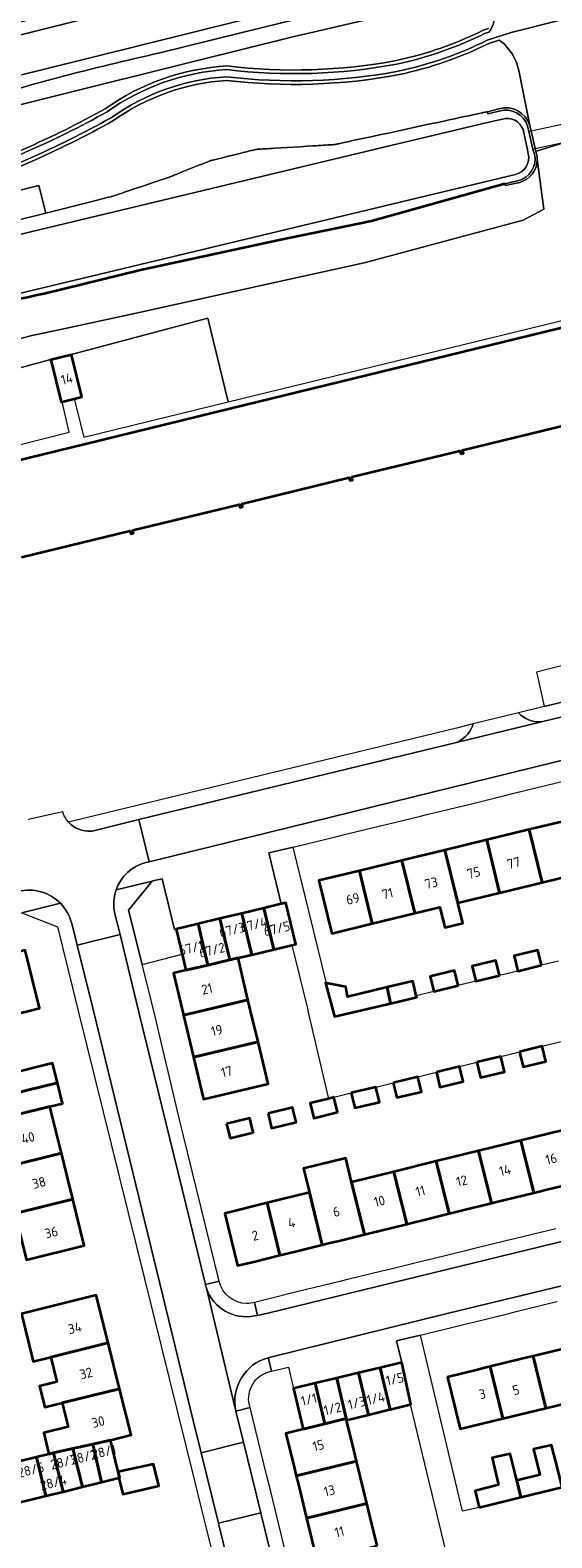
# Model space of a CAD drawing. Extents: x 150256 to 156914, y 461459 to 469481.
# Tile 428 of 656: x 156407 to 156480, y 463927 to 464136. Entities that reach past the tile are written whole.
import ezdxf
from ezdxf.enums import TextEntityAlignment as Align

# ---------------------------------------------------------------- set-up
doc = ezdxf.new("R2010")
doc.units = 0
doc.header["$LTSCALE"] = 0.75
for name, color, linetype, lineweight in [('B-RO-GK-BESCHOEIING-G', 251, 'GK-BESCHOEIING', 35), ('B-RO-GR-BEPLANTING_CULTUUR_BODEMBEDEKKER-GV', 251, 'CONTINUOUS', 18), ('B-RO-GR-BEPLANTING_CULTUUR_HEESTERS-GV', 251, 'CONTINUOUS', 18), ('B-RO-IE-TERREINAFSCHEIDING_KUNSTMATIG_MUUR-GV', 251, 'CONTINUOUS', 18), ('B-RO-KW-KUNSTWERK_DUIKER-GV', 251, 'CONTINUOUS', 18), ('B-RO-OG-BEBOUWING-GV', 6, 'CONTINUOUS', 35), ('B-RO-OG-BEBOUWING-T18', 1, 'CONTINUOUS', 18), ('B-RO-OG-TERREIN_CULTUURSCHEIDING-GV', 251, 'CONTINUOUS', 18), ('B-RO-OG-WATER_SLOOT-GV', 251, 'CONTINUOUS', 18), ('B-RO-VH-VERHARDING_ASFALT-GV', 251, 'CONTINUOUS', 18), ('B-RO-VH-VERHARDING_BETONSTRAATSTEEN-GV', 251, 'CONTINUOUS', 18), ('B-RO-VH-VERHARDING_HALFVERHARDING_GRIND-GV', 251, 'CONTINUOUS', 18), ('B-RO-VH-VERHARDING_STRAATBAKSTEEN-GV', 251, 'CONTINUOUS', 18), ('B-RO-VH-VERHARDING_TEGEL-GV', 251, 'CONTINUOUS', 18)]:
    doc.layers.add(name, color=color, linetype=linetype, lineweight=lineweight)
doc.styles.add('NLCS-ISO-M200-T18', font='NLCS-ISO.ttf', dxfattribs={"height": 360})
doc.linetypes.add('GK-BESCHOEIING', pattern='A,30,-5,[1,NLCS.SHX,S=1,R=0,X=0,Y=0],-5', length=40)

msp = doc.modelspace()

# ---------------------------------------------------------------- linework, layer by layer
at = {"layer": 'B-RO-GK-BESCHOEIING-G'}
msp.add_lwpolyline([(156473.418, 464114.933), (156454.863, 464109.746), (156442.022, 464107.093), (156422.741, 464102.944), (156409.323, 464099.656)], dxfattribs=at)
msp.add_lwpolyline([(156409.323, 464099.656, 0.0092028), (156396.936, 464096.72)], format="xyb", dxfattribs=at)
at = {"layer": 'B-RO-GR-BEPLANTING_CULTUUR_BODEMBEDEKKER-GV'}
for points in [[(156502.971, 464052.507), (156496.292, 464079.502), (156491.569, 464078.382), (156497.965, 464052.192), (156477.825, 464047.035), (156477.945, 464046.495), (156478.885, 464042.26)], [(156478.885, 464042.26), (156500.084, 464047.4)]]:
    msp.add_lwpolyline(points, dxfattribs=at)
at = {"layer": 'B-RO-GR-BEPLANTING_CULTUUR_HEESTERS-GV'}
msp.add_lwpolyline([(156427.681, 464011.342), (156427.46, 464011.289), (156425.759, 464018.345), (156424.445, 464018.029), (156424.352, 464018.006), (156421.047, 464013.96), (156422.95, 464006.421), (156428.517, 464007.838)], close=True, dxfattribs=at)
at = {"layer": 'B-RO-IE-TERREINAFSCHEIDING_KUNSTMATIG_MUUR-GV'}
for points in [[(156472.596, 464125.367), (156470.99, 464124.954), (156470.953, 464124.945), (156471.026, 464124.671), (156472.625, 464125.046)], [(156476.583, 464122.979), (156476.761, 464122.194), (156477.312, 464119.756), (156477.325, 464119.7), (156477.539, 464119.038)], [(156477.823, 464119.073), (156477.738, 464119.428), (156477.642, 464119.828), (156477.194, 464121.704), (156477.063, 464122.26), (156476.877, 464123.049)], [(156475.188, 464115.324), (156473.418, 464114.933), (156473.458, 464114.708), (156475.487, 464115.132)]]:
    msp.add_lwpolyline(points, dxfattribs=at)
for points in [[(156476.877, 464123.049, 0.4023013), (156472.596, 464125.367)], [(156472.625, 464125.046, -0.3978746), (156476.583, 464122.979)], [(156477.539, 464119.038, -0.4137256), (156475.188, 464115.324)], [(156475.487, 464115.132, 0.3466192), (156477.916, 464118.372)], [(156477.916, 464118.372, 0.0556024), (156477.823, 464119.073)]]:
    msp.add_lwpolyline(points, format="xyb", dxfattribs=at)
at = {"layer": 'B-RO-KW-KUNSTWERK_DUIKER-GV'}
msp.add_lwpolyline([(156476.761, 464122.194), (156477.312, 464119.756), (156477.642, 464119.828), (156482.154, 464120.807), (156485.559, 464121.546), (156487.58, 464121.984), (156495.188, 464123.635), (156497.245, 464124.081), (156497.733, 464124.187), (156505.209, 464125.81), (156505.534, 464125.88), (156504.969, 464128.316), (156504.662, 464128.249), (156497.141, 464126.617), (156496.652, 464126.511), (156494.585, 464126.062), (156486.967, 464124.409), (156484.959, 464123.973), (156477.063, 464122.26)], close=True, dxfattribs=at)
at = {"layer": 'B-RO-OG-BEBOUWING-GV'}
for points in [[(156486.654, 464096.191), (156435.164, 464083.633), (156415.081, 464078.734), (156395.275, 464073.904)], [(156406.158, 464063.028), (156421.271, 464066.694), (156421.391, 464066.273), (156421.75, 464066.356), (156421.646, 464066.785), (156436.45, 464070.377), (156436.571, 464069.956), (156436.93, 464070.039), (156436.826, 464070.468), (156451.749, 464074.088), (156451.87, 464073.667), (156452.229, 464073.751), (156452.125, 464074.18), (156467.159, 464077.827), (156467.28, 464077.406), (156467.639, 464077.489), (156467.535, 464077.918), (156482.352, 464081.513)]]:
    msp.add_lwpolyline(points, dxfattribs=at)
for points in [[(156410.257, 464090.456), (156411.695, 464084.615), (156411.822, 464084.646), (156413.491, 464085.057), (156414.568, 464085.323), (156413.13, 464091.163)], [(156476.797, 464025.164), (156478.59, 464017.821), (156484.496, 464019.252), (156482.702, 464026.594)], [(156478.59, 464017.821), (156476.797, 464025.164), (156470.891, 464023.733), (156472.684, 464016.391)], [(156459.079, 464020.872), (156460.873, 464013.53), (156464.365, 464014.376), (156465.058, 464011.539), (156467.562, 464012.159), (156466.868, 464014.982), (156465.074, 464022.325)], [(156466.868, 464014.982), (156472.684, 464016.391), (156470.891, 464023.733), (156465.074, 464022.325)], [(156453.173, 464019.442), (156454.967, 464012.099), (156460.873, 464013.53), (156459.079, 464020.872)], [(156454.967, 464012.099), (156453.173, 464019.442), (156447.551, 464018.08), (156449.33, 464010.734)], [(156436.847, 464013.529), (156438.218, 464007.78), (156441.275, 464008.51), (156439.904, 464014.258)], [(156442.315, 464014.833), (156439.904, 464014.258), (156441.275, 464008.51), (156443.772, 464009.105), (156444.332, 464009.239), (156442.961, 464014.987)], [(156429.043, 464005.632), (156432.098, 464006.348), (156430.733, 464012.07), (156427.681, 464011.342), (156428.517, 464007.838)], [(156435.16, 464007.058), (156433.79, 464012.799), (156430.733, 464012.07), (156432.098, 464006.348)], [(156436.847, 464013.529), (156433.79, 464012.799), (156435.16, 464007.058), (156436.298, 464007.322), (156438.218, 464007.78)], [(156402.174, 463998.754), (156407.249, 464000), (156408.691, 464000.354), (156406.704, 464008.399), (156400.2, 464006.793), (156401.868, 464000)], [(156432.098, 464006.348), (156429.043, 464005.632), (156427.338, 464005.217), (156428.582, 464000), (156428.731, 463999.376), (156431.87, 464000.125), (156437.684, 464001.512), (156436.298, 464007.322), (156435.16, 464007.058)], [(156478.509, 464006.319), (156477.994, 464008.413), (156474.703, 464007.605), (156475.218, 464005.51)], [(156466.919, 464003.486), (156466.396, 464005.574), (156463.032, 464004.732), (156463.555, 464002.643)], [(156472.66, 464004.885), (156472.143, 464006.99), (156468.866, 464006.185), (156469.383, 464004.08)], [(156457.497, 464001.004), (156457.026, 464003.255), (156451.513, 464001.947), (156451.298, 464003.298), (156448.586, 464003.846), (156448.487, 464003.866), (156449.702, 463999.176)], [(156457.026, 464003.255), (156457.497, 464001.004), (156461.152, 464001.862), (156461.098, 464002.049), (156460.622, 464004.108)], [(156430.123, 463993.54), (156439.076, 463995.676), (156438.045, 464000), (156437.684, 464001.512), (156431.87, 464000.125), (156428.731, 463999.376)], [(156439.076, 463995.676), (156430.123, 463993.54), (156431.515, 463987.704), (156440.468, 463989.84)], [(156475.464, 463994.295), (156475.982, 463992.185), (156479.099, 463992.951), (156478.59, 463995.063)], [(156404.726, 463988.389), (156411.165, 463989.992), (156410.495, 463992.692), (156404.055, 463991.094)], [(156469.531, 463992.845), (156470.047, 463990.713), (156473.37, 463991.517), (156472.854, 463993.649)], [(156457.892, 463989.99), (156458.388, 463987.922), (156461.804, 463988.742), (156461.307, 463990.81)], [(156463.887, 463991.463), (156464.388, 463989.365), (156467.628, 463990.14), (156467.127, 463992.238)], [(156405.436, 463985.53), (156410.13, 463986.686), (156411.877, 463987.12), (156411.165, 463989.992), (156404.726, 463988.389)], [(156452.047, 463988.56), (156452.541, 463986.474), (156455.966, 463987.285), (156455.471, 463989.372)], [(156411.732, 463980.183), (156410.13, 463986.686), (156405.436, 463985.53), (156402.095, 463984.707), (156402.961, 463981.19), (156399.04, 463980.283), (156399.823, 463977.094), (156403.735, 463978.049), (156403.7, 463978.193)], [(156440.477, 463985.712), (156440.968, 463983.678), (156444.365, 463984.496), (156443.875, 463986.531)], [(156448.867, 463987.77), (156446.325, 463987.13), (156446.841, 463985.079), (156450.128, 463985.906), (156449.612, 463987.957)], [(156434.711, 463984.294), (156435.197, 463982.286), (156438.417, 463983.065), (156437.931, 463985.073)], [(156483.321, 463976.137), (156481.534, 463983.404), (156475.648, 463981.957), (156477.435, 463974.69), (156478.183, 463974.874), (156479.229, 463975.131)], [(156411.732, 463980.183), (156403.7, 463978.193), (156403.735, 463978.049), (156405.274, 463971.801), (156413.307, 463973.791)], [(156463.876, 463979.062), (156465.662, 463971.795), (156466.574, 463972.019), (156467.726, 463972.303), (156471.549, 463973.243), (156469.762, 463980.509)], [(156471.549, 463973.243), (156472.442, 463973.462), (156473.432, 463973.706), (156477.435, 463974.69), (156475.648, 463981.957), (156469.762, 463980.509)], [(156452.103, 463976.167), (156451.282, 463979.503), (156445.396, 463978.055), (156446.217, 463974.719), (156448.004, 463967.453), (156449.071, 463967.715), (156450.166, 463967.984), (156453.89, 463968.9)], [(156465.662, 463971.795), (156463.876, 463979.062), (156457.989, 463977.614), (156459.777, 463970.348), (156460.855, 463970.613), (156461.838, 463970.854)], [(156459.777, 463970.348), (156457.989, 463977.614), (156452.103, 463976.167), (156453.89, 463968.9), (156455.016, 463969.177), (156455.998, 463969.418)], [(156413.307, 463973.791), (156405.274, 463971.801), (156406.861, 463965.359), (156414.896, 463967.339)], [(156440.331, 463973.272), (156442.118, 463966.005), (156443.323, 463966.301), (156444.313, 463966.545), (156448.004, 463967.453), (156446.217, 463974.719)], [(156442.118, 463966.005), (156440.331, 463973.272), (156434.449, 463971.825), (156436.237, 463964.559), (156437.449, 463964.857), (156438.495, 463965.114)], [(156410.238, 463951.85), (156418.232, 463953.831), (156416.588, 463960.437), (156406.156, 463957.842), (156407.798, 463951.243)], [(156411.823, 463945.481), (156419.819, 463947.453), (156418.232, 463953.831), (156410.238, 463951.85), (156411.097, 463948.4), (156408.684, 463947.8), (156409.411, 463944.881)], [(156477.338, 463951.979), (156479.096, 463944.753), (156485.048, 463946.201), (156483.29, 463953.426), (156482.2, 463953.161), (156481.21, 463952.921)], [(156456.069, 463950.373), (156457.455, 463944.58), (156460.264, 463945.268), (156460.353, 463945.29), (156459.086, 463951.095)], [(156471.386, 463950.53), (156473.144, 463943.305), (156479.096, 463944.753), (156477.338, 463951.979), (156476.526, 463951.781), (156475.557, 463951.545)], [(156450.031, 463948.929), (156447.012, 463948.207), (156448.361, 463942.568), (156451.337, 463943.294)], [(156451.386, 463943.094), (156454.44, 463943.842), (156453.05, 463949.651), (156450.031, 463948.929), (156451.337, 463943.294)], [(156457.455, 463944.58), (156456.069, 463950.373), (156453.05, 463949.651), (156454.44, 463943.842), (156457.365, 463944.558)], [(156473.144, 463943.305), (156471.386, 463950.53), (156470.648, 463950.351), (156469.594, 463950.094), (156465.434, 463949.082), (156467.192, 463941.857)], [(156409.989, 463938.376), (156410.643, 463938.525), (156413.341, 463939.14), (156416.098, 463939.768), (156418.541, 463940.325), (156421.415, 463941.04), (156419.819, 463947.453), (156411.823, 463945.481), (156412.65, 463942.16), (156409.267, 463941.318)], [(156448.361, 463942.568), (156447.012, 463948.207), (156443.993, 463947.485), (156445.345, 463941.833)], [(156444.39, 463935.354), (156452.775, 463937.398), (156452.398, 463938.943), (156451.386, 463943.094), (156451.337, 463943.294), (156448.361, 463942.568), (156445.345, 463941.833), (156442.953, 463941.25), (156444.148, 463936.347)], [(156416.098, 463939.768), (156417.327, 463934.462), (156419.733, 463935.052), (156419.831, 463935.072), (156419.631, 463935.888), (156418.541, 463940.325)], [(156411.959, 463933.145), (156410.643, 463938.525), (156409.989, 463938.376), (156408.284, 463937.957), (156409.543, 463932.553)], [(156410.643, 463938.525), (156411.959, 463933.145), (156414.644, 463933.804), (156413.341, 463939.14)], [(156417.327, 463934.462), (156416.098, 463939.768), (156413.341, 463939.14), (156414.644, 463933.804)], [(156469.855, 463930.969), (156475.647, 463932.388), (156475.082, 463934.688), (156474.169, 463938.411), (156471.628, 463937.835), (156472.55, 463934.086), (156469.286, 463933.282)], [(156481.366, 463933.789), (156480.814, 463936.035), (156479.924, 463939.631), (156477.388, 463939.045), (156478.265, 463935.469), (156475.082, 463934.688), (156475.647, 463932.388)], [(156409.543, 463932.553), (156408.284, 463937.957), (156403.537, 463936.792), (156404.717, 463931.987), (156404.86, 463931.404)], [(156419.733, 463935.052), (156420.285, 463932.784), (156425.285, 463933.972), (156424.529, 463936.972), (156419.631, 463935.888), (156419.831, 463935.072)], [(156445.829, 463929.454), (156454.213, 463931.498), (156452.775, 463937.398), (156444.39, 463935.354), (156444.687, 463934.137)], [(156455.651, 463925.598), (156454.213, 463931.498), (156445.829, 463929.454), (156446.979, 463924.736), (156447.267, 463923.554)]]:
    msp.add_lwpolyline(points, close=True, dxfattribs=at)
at = {"layer": 'B-RO-OG-TERREIN_CULTUURSCHEIDING-GV'}
for points in [[(156471.887, 464138.727), (156471.501, 464140.864), (156470.447, 464140.7), (156470.12, 464142.775), (156461.136, 464141.404), (156459.921, 464141.226), (156455.828, 464140.619), (156439.876, 464136.7), (156425.43, 464133.118)], [(156454.967, 464137.902), (156443.912, 464135.369), (156429.742, 464131.841), (156411.339, 464127.255), (156405.224, 464125.726)], [(156405.224, 464125.726), (156411.339, 464127.255), (156429.742, 464131.841), (156443.912, 464135.369), (156454.967, 464137.902)], [(156480.904, 464137.608), (156474.294, 464135.953), (156470.975, 464134.887)], [(156470.409, 464136.28), (156471.117, 464136.508)], [(156471.117, 464136.508), (156470.409, 464136.28)], [(156470.598, 464135.816), (156471.178, 464136.002)], [(156471.163, 464134.422), (156472.644, 464134.898), (156473.379, 464134.338), (156474.495, 464132.948), (156475.044, 464131.808), (156475.356, 464130.665), (156476.877, 464123.049), (156477.063, 464122.26), (156477.194, 464121.704), (156477.642, 464119.828), (156477.738, 464119.428), (156477.957, 464119.496), (156482.154, 464120.807), (156485.485, 464121.847), (156484.959, 464123.973), (156482.662, 464133.267), (156482.565, 464133.243), (156482.13, 464135.031)], [(156476.877, 464123.049), (156475.356, 464130.665), (156475.044, 464131.808), (156474.495, 464132.948), (156473.379, 464134.338), (156472.644, 464134.898), (156471.163, 464134.422)], [(156395.068, 464111.288), (156408.59, 464114.68), (156409.552, 464110.85), (156415.616, 464112.373), (156418.301, 464113.048), (156418.637, 464113.132), (156418.672, 464113.141), (156418.71, 464113.154), (156418.779, 464113.177), (156418.879, 464113.211), (156419.01, 464113.255), (156419.17, 464113.308), (156419.355, 464113.371), (156419.564, 464113.441), (156419.795, 464113.519), (156420.045, 464113.603), (156420.598, 464113.79), (156421.205, 464113.994), (156421.849, 464114.211), (156423.185, 464114.661), (156423.843, 464114.883), (156424.473, 464115.095), (156425.057, 464115.292), (156425.327, 464115.382), (156425.58, 464115.468), (156425.813, 464115.546), (156426.024, 464115.617), (156426.211, 464115.68), (156426.373, 464115.735), (156426.507, 464115.78), (156426.611, 464115.815), (156426.683, 464115.839), (156426.72, 464115.852), (156426.729, 464115.855), (156426.753, 464115.865), (156426.802, 464115.884), (156426.874, 464115.913), (156426.967, 464115.95), (156427.08, 464115.995), (156427.212, 464116.048), (156427.36, 464116.107), (156427.703, 464116.243), (156428.095, 464116.4), (156428.526, 464116.572), (156428.984, 464116.755), (156429.932, 464117.133), (156430.399, 464117.32), (156430.846, 464117.498), (156431.261, 464117.664), (156431.632, 464117.812), (156431.797, 464117.878), (156431.947, 464117.938), (156432.08, 464117.991), (156432.195, 464118.036), (156432.29, 464118.074), (156432.363, 464118.104), (156432.414, 464118.124), (156432.441, 464118.134), (156432.447, 464118.137), (156432.475, 464118.144), (156432.53, 464118.157), (156432.61, 464118.177), (156432.713, 464118.203), (156432.839, 464118.234), (156432.985, 464118.27), (156433.151, 464118.311), (156433.531, 464118.406), (156433.967, 464118.514), (156434.446, 464118.633), (156434.955, 464118.759), (156436.009, 464119.021), (156436.528, 464119.15), (156437.024, 464119.273), (156437.485, 464119.387), (156437.897, 464119.489), (156438.08, 464119.535), (156438.247, 464119.576), (156438.394, 464119.613), (156438.521, 464119.644), (156438.627, 464119.67), (156438.708, 464119.691), (156438.764, 464119.705), (156438.794, 464119.712), (156438.803, 464119.713), (156438.851, 464119.716), (156438.946, 464119.722), (156439.084, 464119.73), (156439.263, 464119.741), (156439.481, 464119.755), (156439.734, 464119.77), (156440.019, 464119.788), (156440.334, 464119.807), (156440.676, 464119.828), (156441.041, 464119.85), (156441.429, 464119.874), (156442.255, 464119.924), (156443.133, 464119.978), (156444.951, 464120.089), (156445.846, 464120.144), (156446.702, 464120.196), (156447.109, 464120.221), (156447.497, 464120.245), (156447.864, 464120.267), (156448.207, 464120.288), (156448.523, 464120.308), (156448.81, 464120.325), (156449.064, 464120.341), (156449.283, 464120.354), (156449.465, 464120.365), (156449.605, 464120.374), (156449.702, 464120.38), (156449.752, 464120.383), (156449.77, 464120.386), (156449.805, 464120.393), (156449.862, 464120.406), (156449.942, 464120.423), (156450.044, 464120.445), (156450.167, 464120.471), (156450.31, 464120.502), (156450.472, 464120.537), (156450.654, 464120.576), (156450.853, 464120.619), (156451.071, 464120.666), (156451.305, 464120.716), (156451.555, 464120.77), (156452.102, 464120.888), (156452.706, 464121.018), (156453.361, 464121.159), (156454.062, 464121.309), (156454.804, 464121.469), (156455.581, 464121.636), (156456.388, 464121.81), (156457.219, 464121.989), (156458.07, 464122.172), (156461.553, 464122.922), (156463.268, 464123.291), (156464.1, 464123.47), (156464.907, 464123.644), (156465.686, 464123.811), (156466.429, 464123.971), (156467.131, 464124.122), (156467.788, 464124.264), (156468.394, 464124.394), (156468.942, 464124.512), (156469.194, 464124.566), (156469.429, 464124.617), (156469.648, 464124.664), (156469.849, 464124.707), (156470.031, 464124.746), (156470.195, 464124.782), (156470.339, 464124.813), (156470.463, 464124.839), (156470.566, 464124.862), (156470.648, 464124.879), (156470.707, 464124.892), (156470.743, 464124.9), (156470.778, 464124.907), (156470.899, 464124.933), (156470.953, 464124.945), (156470.99, 464124.954)], [(156470.99, 464124.954), (156472.596, 464125.367)], [(156434.928, 464084.604), (156487.807, 464097.501), (156488.047, 464096.53), (156490.52, 464097.134), (156491.807, 464097.448), (156491.932, 464097.478), (156491.475, 464099.349), (156486.436, 464117.999), (156485.559, 464121.546), (156485.485, 464121.847), (156482.154, 464120.807), (156477.957, 464119.496), (156477.738, 464119.428), (156477.823, 464119.073)], [(156477.916, 464118.372), (156478.842, 464111.416), (156475.983, 464109.865), (156453.84, 464103.937), (156440.759, 464101.063), (156422.151, 464096.954), (156411.841, 464094.741), (156407.67, 464093.851), (156394.198, 464090.366)], [(156404.876, 464109.676), (156409.552, 464110.85), (156408.59, 464114.68), (156395.068, 464111.288)], [(156390.552, 464085.166), (156410.059, 464090.445), (156410.257, 464090.456), (156413.13, 464091.163), (156413.267, 464091.235), (156432.084, 464096.263), (156434.928, 464084.604)]]:
    msp.add_lwpolyline(points, dxfattribs=at)
for points in [[(156471.178, 464136.002, 0.220428), (156471.887, 464138.727)], [(156458.299, 464132.06, 0.0629351), (156470.409, 464136.28)], [(156470.409, 464136.28, -0.0629351), (156458.299, 464132.06)], [(156458.398, 464131.57, 0.0627718), (156470.598, 464135.816)], [(156425.43, 464133.118, 0.0219555), (156397.73, 464125.768)], [(156470.975, 464134.887, -0.0624729), (156458.594, 464130.589)], [(156471.163, 464134.422, -0.062296), (156458.692, 464130.099)], [(156458.692, 464130.099, 0.062296), (156471.163, 464134.422)], [(156417.828, 464125.367, -0.1407139), (156434.783, 464131.305)], [(156434.783, 464131.305, 0.1407139), (156417.828, 464125.367)], [(156434.723, 464130.808, 0.0767034), (156458.398, 464131.57)], [(156434.783, 464131.305, 0.0766714), (156458.299, 464132.06)], [(156458.299, 464132.06, -0.0766714), (156434.783, 464131.305)], [(156418.095, 464124.943, -0.1394644), (156434.723, 464130.808)], [(156434.694, 464129.804, 0.1391558), (156418.629, 464124.096)], [(156434.682, 464129.302, 0.1390037), (156418.897, 464123.673)], [(156418.897, 464123.673, -0.1390037), (156434.682, 464129.302)], [(156458.692, 464130.099, -0.0762588), (156434.682, 464129.302)], [(156434.682, 464129.302, 0.0762588), (156458.692, 464130.099)], [(156458.594, 464130.589, -0.0763599), (156434.694, 464129.804)], [(156394.517, 464115.195, 0.048298), (156417.828, 464125.367)], [(156417.828, 464125.367, -0.048298), (156394.517, 464115.195)], [(156394.662, 464114.716, 0.0483587), (156418.095, 464124.943)], [(156472.596, 464125.367, -0.4023013), (156476.877, 464123.049)], [(156418.629, 464124.096, -0.0484645), (156394.953, 464113.759)], [(156418.897, 464123.673, -0.0485409), (156395.098, 464113.28)], [(156395.098, 464113.28, 0.0485409), (156418.897, 464123.673)], [(156477.823, 464119.073, -0.0556024), (156477.916, 464118.372)]]:
    msp.add_lwpolyline(points, format="xyb", dxfattribs=at)
for points in [[(156414.837, 464079.704), (156434.928, 464084.604), (156432.084, 464096.263), (156413.267, 464091.235), (156413.13, 464091.163), (156414.568, 464085.323), (156413.491, 464085.057)], [(156411.822, 464084.646), (156411.695, 464084.615), (156410.257, 464090.456), (156410.059, 464090.445), (156390.552, 464085.166), (156390.741, 464084.459), (156390.774, 464084.334), (156397.197, 464076.453), (156412.813, 464080.394)]]:
    msp.add_lwpolyline(points, close=True, dxfattribs=at)
at = {"layer": 'B-RO-OG-WATER_SLOOT-GV'}
for points in [[(156471.026, 464124.671), (156470.953, 464124.945), (156470.899, 464124.933), (156470.778, 464124.907), (156470.743, 464124.9), (156470.707, 464124.892), (156470.648, 464124.879), (156470.566, 464124.862), (156470.463, 464124.839), (156470.339, 464124.813), (156470.195, 464124.782), (156470.031, 464124.746), (156469.849, 464124.707), (156469.648, 464124.664), (156469.429, 464124.617), (156469.194, 464124.566), (156468.942, 464124.512), (156468.394, 464124.394), (156467.788, 464124.264), (156467.131, 464124.122), (156466.429, 464123.971), (156465.686, 464123.811), (156464.907, 464123.644), (156464.1, 464123.47), (156463.268, 464123.291), (156461.553, 464122.922), (156458.07, 464122.172), (156457.219, 464121.989), (156456.388, 464121.81), (156455.581, 464121.636), (156454.804, 464121.469), (156454.062, 464121.309), (156453.361, 464121.159), (156452.706, 464121.018), (156452.102, 464120.888), (156451.555, 464120.77), (156451.305, 464120.716), (156451.071, 464120.666), (156450.853, 464120.619), (156450.654, 464120.576), (156450.472, 464120.537), (156450.31, 464120.502), (156450.167, 464120.471), (156450.044, 464120.445), (156449.942, 464120.423), (156449.862, 464120.406), (156449.805, 464120.393), (156449.77, 464120.386), (156449.752, 464120.383), (156449.702, 464120.38), (156449.605, 464120.374), (156449.465, 464120.365), (156449.283, 464120.354), (156449.064, 464120.341), (156448.81, 464120.325), (156448.523, 464120.308), (156448.207, 464120.288), (156447.864, 464120.267), (156447.497, 464120.245), (156447.109, 464120.221), (156446.702, 464120.196), (156445.846, 464120.144), (156444.951, 464120.089), (156443.133, 464119.978), (156442.255, 464119.924), (156441.429, 464119.874), (156441.041, 464119.85), (156440.676, 464119.828), (156440.334, 464119.807), (156440.019, 464119.788), (156439.734, 464119.77), (156439.481, 464119.755), (156439.263, 464119.741), (156439.084, 464119.73), (156438.946, 464119.722), (156438.851, 464119.716), (156438.803, 464119.713), (156438.794, 464119.712), (156438.764, 464119.705), (156438.708, 464119.691), (156438.627, 464119.67), (156438.521, 464119.644), (156438.394, 464119.613), (156438.247, 464119.576), (156438.08, 464119.535), (156437.897, 464119.489), (156437.485, 464119.387), (156437.024, 464119.273), (156436.528, 464119.15), (156436.009, 464119.021), (156434.955, 464118.759), (156434.446, 464118.633), (156433.967, 464118.514), (156433.531, 464118.406), (156433.151, 464118.311), (156432.985, 464118.27), (156432.839, 464118.234), (156432.713, 464118.203), (156432.61, 464118.177), (156432.53, 464118.157), (156432.475, 464118.144), (156432.447, 464118.137), (156432.441, 464118.134), (156432.414, 464118.124), (156432.363, 464118.104), (156432.29, 464118.074), (156432.195, 464118.036), (156432.08, 464117.991), (156431.947, 464117.938), (156431.797, 464117.878), (156431.632, 464117.812), (156431.261, 464117.664), (156430.846, 464117.498), (156430.399, 464117.32), (156429.932, 464117.133), (156428.984, 464116.755), (156428.526, 464116.572), (156428.095, 464116.4), (156427.703, 464116.243), (156427.36, 464116.107), (156427.212, 464116.048), (156427.08, 464115.995), (156426.967, 464115.95), (156426.874, 464115.913), (156426.802, 464115.884), (156426.753, 464115.865), (156426.729, 464115.855), (156426.72, 464115.852), (156426.683, 464115.839), (156426.611, 464115.815), (156426.507, 464115.78), (156426.373, 464115.735), (156426.211, 464115.68), (156426.024, 464115.617), (156425.813, 464115.546), (156425.58, 464115.468), (156425.327, 464115.382), (156425.057, 464115.292), (156424.473, 464115.095), (156423.843, 464114.883), (156423.185, 464114.661), (156421.849, 464114.211), (156421.205, 464113.994), (156420.598, 464113.79), (156420.045, 464113.603), (156419.795, 464113.519), (156419.564, 464113.441), (156419.355, 464113.371), (156419.17, 464113.308), (156419.01, 464113.255), (156418.879, 464113.211), (156418.779, 464113.177), (156418.71, 464113.154), (156418.672, 464113.141), (156418.637, 464113.132), (156418.301, 464113.048), (156415.616, 464112.373), (156409.552, 464110.85), (156404.876, 464109.676)], [(156472.625, 464125.046), (156471.026, 464124.671)], [(156473.075, 464123.927), (156471.206, 464123.5), (156457.541, 464120.271), (156409.989, 464108.846), (156392.029, 464104.551)], [(156392.029, 464104.551), (156409.989, 464108.846), (156457.541, 464120.271), (156471.206, 464123.5), (156473.075, 464123.927)], [(156477.539, 464119.038), (156477.325, 464119.7), (156477.312, 464119.756), (156476.761, 464122.194), (156476.583, 464122.979)], [(156476.675, 464119.096), (156476.552, 464119.654), (156475.938, 464122.457)], [(156475.938, 464122.457), (156476.552, 464119.654), (156476.675, 464119.096)], [(156284.471, 464015.137), (156287.236, 464012.537), (156287.532, 464013.956), (156289.659, 464016.084), (156292.298, 464017.02), (156294.387, 464016.91), (156303.831, 464024.431), (156311.016, 464030.647), (156328.733, 464045.095), (156348.404, 464061.115), (156355.194, 464066.545), (156362.762, 464072.824), (156372.827, 464081.723), (156378.022, 464084.313), (156382.47, 464086.711), (156394.198, 464090.366), (156407.67, 464093.851), (156411.841, 464094.741), (156422.151, 464096.954), (156440.759, 464101.063), (156453.84, 464103.937), (156475.983, 464109.865), (156478.842, 464111.416), (156477.916, 464118.372)], [(156392.273, 464096.419), (156430.439, 464105.559), (156474.902, 464116.229)], [(156474.902, 464116.229), (156430.439, 464105.559), (156392.273, 464096.419)], [(156409.323, 464099.656), (156422.741, 464102.944), (156442.022, 464107.093), (156454.863, 464109.746), (156473.418, 464114.933), (156475.188, 464115.324)], [(156475.487, 464115.132), (156473.458, 464114.708), (156473.418, 464114.933), (156454.863, 464109.746), (156442.022, 464107.093), (156422.741, 464102.944), (156409.323, 464099.656)]]:
    msp.add_lwpolyline(points, dxfattribs=at)
for points in [[(156476.583, 464122.979, 0.3978746), (156472.625, 464125.046)], [(156475.938, 464122.457, 0.3939684), (156473.075, 464123.927)], [(156473.075, 464123.927, -0.3939684), (156475.938, 464122.457)], [(156474.902, 464116.229, 0.4064331), (156476.675, 464119.096)], [(156476.675, 464119.096, -0.4064331), (156474.902, 464116.229)], [(156475.188, 464115.324, 0.4137256), (156477.539, 464119.038)], [(156477.916, 464118.372, -0.3466192), (156475.487, 464115.132)], [(156409.323, 464099.656, 0.0092028), (156396.936, 464096.72)], [(156396.936, 464096.72, -0.0092028), (156409.323, 464099.656)]]:
    msp.add_lwpolyline(points, format="xyb", dxfattribs=at)
at = {"layer": 'B-RO-VH-VERHARDING_ASFALT-GV'}
for points in [[(156405.709, 464135.546), (156428.459, 464141.289), (156451.284, 464146.966), (156454.123, 464147.734), (156458.231, 464149.129), (156457.673, 464150.719), (156454.396, 464149.585), (156452.732, 464149.04), (156440.053, 464145.899), (156427.444, 464142.773), (156422.988, 464141.668), (156404.032, 464136.884)], [(156406.196, 464130.053), (156409.019, 464130.772), (156450.827, 464141.173), (156451.733, 464141.436), (156454.686, 464142.066), (156459.707, 464142.947), (156459.162, 464146.085), (156458.241, 464149.1), (156458.231, 464149.129), (156454.123, 464147.734), (156451.284, 464146.966), (156428.459, 464141.289), (156405.709, 464135.546)], [(156425.43, 464133.118), (156439.876, 464136.7), (156455.828, 464140.619), (156459.921, 464141.226), (156459.707, 464142.947), (156454.686, 464142.066), (156451.733, 464141.436), (156450.827, 464141.173), (156409.019, 464130.772), (156406.196, 464130.053)], [(156431.755, 463961.924), (156431.751, 463961.94), (156422.465, 464000), (156419.888, 464010.57), (156413.922, 464009.086), (156416.182, 464000), (156430.073, 463943.03), (156431.171, 463938.559), (156437.063, 463940.02), (156435.999, 463944.357), (156431.9, 463961.427), (156431.89, 463961.457)], [(156517.492, 463976.69), (156487.959, 463969.55), (156440.443, 463957.935), (156439.009, 463957.649), (156438.612, 463957.569)], [(156440.508, 463951.763), (156440.617, 463951.792), (156465.595, 463957.942), (156518.787, 463970.778), (156519.055, 463970.843)], [(156431.9, 463961.427), (156435.999, 463944.357)], [(156448.665, 463892.715), (156439.524, 463929.985), (156439.466, 463930.223), (156433.574, 463928.762), (156433.632, 463928.524), (156445.723, 463879.247), (156458.835, 463825.305), (156458.92, 463824.954)]]:
    msp.add_lwpolyline(points, dxfattribs=at)
for points in [[(156397.73, 464125.768, -0.0219555), (156425.43, 464133.118)], [(156431.89, 463961.457, -0.0194995), (156431.755, 463961.924)], [(156438.612, 463957.569, -0.3763458), (156431.9, 463961.427)], [(156435.999, 463944.357, -0.40309), (156440.508, 463951.763)]]:
    msp.add_lwpolyline(points, format="xyb", dxfattribs=at)
msp.add_lwpolyline([(156423.937, 464020.701), (156502.569, 464040.018), (156501.112, 464045.662), (156499.605, 464045.236), (156478.522, 464040.148), (156466.881, 464037.339), (156422.514, 464026.556)], close=True, dxfattribs=at)
at = {"layer": 'B-RO-VH-VERHARDING_BETONSTRAATSTEEN-GV'}
for points in [[(156475.318, 464041.396), (156469.017, 464039.849)], [(156466.881, 464037.339), (156478.522, 464040.148), (156478.397, 464040.145)], [(156467.003, 464037.411), (156466.881, 464037.339)], [(156411.916, 464027.645), (156407.094, 464026.569)], [(156423.47, 464020.585), (156423.776, 464020.661), (156423.937, 464020.701), (156422.514, 464026.556), (156415.999, 464024.972), (156415.87, 464024.959)], [(156480.887, 464006.899), (156478.509, 464006.319), (156475.218, 464005.51), (156472.66, 464004.885), (156469.383, 464004.08), (156466.919, 464003.486), (156463.555, 464002.643), (156461.098, 464002.049), (156461.152, 464001.862), (156457.497, 464001.004), (156449.702, 463999.176), (156448.487, 464003.866), (156448.586, 464003.846), (156443.957, 464022.732), (156440.578, 464021.92), (156442.315, 464014.833), (156442.961, 464014.987), (156444.332, 464009.239), (156443.772, 464009.105), (156445.996, 464000.125), (156446.027, 464000), (156448.504, 463989.334), (156448.867, 463987.77), (156449.612, 463987.957), (156452.047, 463988.56), (156455.471, 463989.372), (156457.892, 463989.99), (156461.307, 463990.81), (156463.887, 463991.463), (156467.127, 463992.238), (156469.531, 463992.845), (156472.854, 463993.649), (156475.464, 463994.295), (156478.59, 463995.063), (156481.239, 463995.721)], [(156413.169, 464012.107), (156413.922, 464009.086), (156419.888, 464010.57), (156419.227, 464013.278), (156419.174, 464013.501)], [(156481.366, 463933.789), (156475.647, 463932.388), (156469.855, 463930.969), (156467.536, 463930.438), (156461.678, 463954.902), (156458.356, 463954.102), (156459.086, 463951.095), (156460.353, 463945.29), (156460.264, 463945.268), (156465.92, 463921.851), (156466.269, 463920.404), (156466.628, 463918.917), (156468.907, 463919.492), (156472.295, 463920.33), (156474.636, 463920.91), (156478.048, 463921.761), (156480.546, 463922.385)]]:
    msp.add_lwpolyline(points, dxfattribs=at)
for points in [[(156478.397, 464040.145, -0.2236674), (156475.318, 464041.396)], [(156469.017, 464039.849, -0.1953996), (156467.003, 464037.411)], [(156411.995, 464027.441, -0.0331407), (156411.916, 464027.645)], [(156412.735, 464026.196, -0.0962708), (156411.995, 464027.441)], [(156415.87, 464024.959, -0.236431), (156412.735, 464026.196)], [(156419.329, 464016.79, -0.2552905), (156423.47, 464020.585)], [(156405.718, 464016.58, -0.2649739), (156411.587, 464014.925)], [(156419.174, 464013.501, -0.1432161), (156419.329, 464016.79)], [(156411.587, 464014.925, -0.1341065), (156413.169, 464012.107)]]:
    msp.add_lwpolyline(points, format="xyb", dxfattribs=at)
msp.add_lwpolyline([(156439.466, 463930.223), (156437.063, 463940.02), (156431.171, 463938.559), (156433.574, 463928.762)], close=True, dxfattribs=at)
at = {"layer": 'B-RO-VH-VERHARDING_HALFVERHARDING_GRIND-GV'}
for points in [[(156470.975, 464134.887), (156474.294, 464135.953), (156480.904, 464137.608)], [(156471.178, 464136.002), (156470.598, 464135.816)]]:
    msp.add_lwpolyline(points, dxfattribs=at)
for points in [[(156471.887, 464138.727, -0.220428), (156471.178, 464136.002)], [(156470.598, 464135.816, -0.0627718), (156458.398, 464131.57)], [(156458.594, 464130.589, 0.0624729), (156470.975, 464134.887)], [(156458.398, 464131.57, -0.0767034), (156434.723, 464130.808)], [(156434.723, 464130.808, 0.1394644), (156418.095, 464124.943)], [(156418.629, 464124.096, -0.1391558), (156434.694, 464129.804)], [(156434.694, 464129.804, 0.0763599), (156458.594, 464130.589)], [(156418.095, 464124.943, -0.0483587), (156394.662, 464114.716)], [(156394.953, 464113.759, 0.0484645), (156418.629, 464124.096)]]:
    msp.add_lwpolyline(points, format="xyb", dxfattribs=at)
at = {"layer": 'B-RO-VH-VERHARDING_STRAATBAKSTEEN-GV'}
for points in [[(156433.687, 463962.382), (156431.755, 463961.924)], [(156431.89, 463961.457), (156431.9, 463961.427)], [(156439.009, 463957.649), (156438.581, 463959.449)], [(156438.612, 463957.569), (156439.009, 463957.649)], [(156440.714, 463949.831), (156440.959, 463949.891), (156440.538, 463951.64), (156440.508, 463951.763)], [(156435.999, 463944.357), (156437.969, 463944.822)], [(156437.969, 463944.822), (156437.881, 463945.184)]]:
    msp.add_lwpolyline(points, dxfattribs=at)
for points in [[(156431.755, 463961.924, 0.0194995), (156431.89, 463961.457)], [(156431.9, 463961.427, 0.3763458), (156438.612, 463957.569)], [(156437.53, 463959.305, -0.355772), (156433.687, 463962.382)], [(156438.581, 463959.449, -0.091322), (156437.53, 463959.305)], [(156440.508, 463951.763, 0.40309), (156435.999, 463944.357)], [(156437.881, 463945.184, -0.4130598), (156440.714, 463949.831)]]:
    msp.add_lwpolyline(points, format="xyb", dxfattribs=at)
at = {"layer": 'B-RO-VH-VERHARDING_TEGEL-GV'}
for points in [[(156500.084, 464047.4), (156478.885, 464042.26), (156475.318, 464041.396)], [(156478.397, 464040.145), (156478.522, 464040.148), (156499.605, 464045.236), (156501.112, 464045.662)], [(156469.017, 464039.849), (156466.708, 464039.285), (156443.905, 464033.757), (156415.172, 464026.792), (156412.735, 464026.196)], [(156506.173, 464035.058), (156505.104, 464039.406), (156503.643, 464040.282), (156502.569, 464040.018), (156423.937, 464020.701), (156423.776, 464020.661), (156423.47, 464020.585)], [(156422.514, 464026.556), (156466.881, 464037.339), (156467.003, 464037.411)], [(156439.904, 464014.258), (156442.315, 464014.833), (156440.578, 464021.92), (156443.957, 464022.732), (156450.047, 464024.206), (156451.121, 464024.467), (156455.901, 464025.632), (156456.911, 464025.878), (156461.698, 464027.045), (156462.751, 464027.301), (156467.622, 464028.489), (156468.584, 464028.724), (156473.419, 464029.907), (156474.472, 464030.165), (156479.237, 464031.331), (156480.247, 464031.578), (156485.117, 464032.77), (156486.086, 464033.007), (156490.943, 464034.196), (156492.045, 464034.464), (156496.678, 464035.589), (156497.754, 464035.843), (156499.163, 464036.177), (156502.87, 464037.054)], [(156415.87, 464024.959), (156415.999, 464024.972), (156422.514, 464026.556)], [(156419.329, 464016.79), (156424.352, 464018.006), (156424.445, 464018.029), (156425.759, 464018.345), (156427.46, 464011.289), (156427.681, 464011.342), (156430.733, 464012.07), (156433.79, 464012.799), (156436.847, 464013.529), (156439.904, 464014.258)], [(156428.663, 463982.804), (156428.267, 463984.449), (156426.572, 463991.534), (156426.014, 463993.868), (156424.584, 464000), (156422.95, 464006.421), (156421.047, 464013.96), (156424.352, 464018.006), (156419.329, 464016.79)], [(156360.103, 464002.238), (156364.847, 464003.351), (156364.948, 464003.378), (156385.663, 464008.52), (156406.207, 464013.617), (156411.587, 464014.925)], [(156411.587, 464014.925), (156406.207, 464013.617), (156411.178, 464011.675), (156414.071, 464000), (156430.202, 463934.827), (156431.179, 463930.862)], [(156431.179, 463930.862), (156431.862, 463928.089), (156457.272, 463824.906), (156458.835, 463825.305), (156445.723, 463879.247), (156433.632, 463928.524), (156433.574, 463928.762), (156431.171, 463938.559), (156430.073, 463943.03), (156416.182, 464000), (156413.922, 464009.086), (156413.169, 464012.107)], [(156419.174, 464013.501), (156419.227, 464013.278), (156419.888, 464010.57), (156422.465, 464000), (156431.751, 463961.94), (156431.755, 463961.924), (156433.687, 463962.382), (156428.663, 463982.804)], [(156480.508, 463969.699), (156479.539, 463969.462), (156474.772, 463968.298), (156473.725, 463968.043), (156469.028, 463966.895), (156467.946, 463966.632), (156463.2, 463965.473), (156462.168, 463965.222), (156457.358, 463964.047), (156456.312, 463963.792), (156451.531, 463962.624), (156450.456, 463962.362), (156445.627, 463961.182), (156444.657, 463960.946), (156439.87, 463959.772), (156438.796, 463959.508), (156438.581, 463959.449), (156439.009, 463957.649), (156440.443, 463957.935), (156487.959, 463969.55)], [(156518.787, 463970.778), (156465.595, 463957.942), (156440.617, 463951.792), (156440.508, 463951.763), (156440.538, 463951.64), (156440.959, 463949.891), (156443.322, 463950.463), (156443.993, 463947.485), (156447.012, 463948.207), (156450.031, 463948.929), (156453.05, 463949.651), (156456.069, 463950.373), (156459.086, 463951.095), (156458.356, 463954.102), (156461.678, 463954.902), (156468.044, 463956.466), (156469.068, 463956.718), (156473.968, 463957.919), (156474.986, 463958.169), (156479.671, 463959.331), (156480.695, 463959.586)]]:
    msp.add_lwpolyline(points, dxfattribs=at)
for points in [[(156475.318, 464041.396, 0.2236674), (156478.397, 464040.145)], [(156467.003, 464037.411, 0.1953996), (156469.017, 464039.849)], [(156412.735, 464026.196, 0.236431), (156415.87, 464024.959)], [(156423.47, 464020.585, 0.2552905), (156419.329, 464016.79)], [(156411.587, 464014.925, 0.2649739), (156405.718, 464016.58)], [(156419.329, 464016.79, 0.1432161), (156419.174, 464013.501)], [(156413.169, 464012.107, 0.1341065), (156411.587, 464014.925)]]:
    msp.add_lwpolyline(points, format="xyb", dxfattribs=at)
msp.add_lwpolyline([(156437.063, 463940.02), (156439.466, 463930.223), (156439.524, 463929.985), (156448.665, 463892.715), (156450.556, 463893.204), (156450.684, 463893.237), (156450.656, 463893.34), (156445.607, 463913.668), (156445.242, 463915.283), (156444.886, 463916.723), (156443.691, 463921.563), (156443.135, 463923.83), (156441.505, 463930.471), (156440.84, 463933.18), (156440.279, 463935.468), (156437.969, 463944.822), (156435.999, 463944.357)], close=True, dxfattribs=at)

# ---------------------------------------------------------------- texts
at = {"layer": 'B-RO-OG-BEBOUWING-T18', "style": 'NLCS-ISO-M200-T18'}
for s, rotation, p in [('14', 13.8, (156412.49, 464087.82)), ('75', 13.6, (156469.077, 464019.179)), ('77', 13.6, (156474.65, 464020.528)), ('73', 13.6, (156463.182, 464017.751)), ('69', 13.6, (156452.268, 464015.561)), ('71', 13.6, (156457.088, 464016.274)), ('67/3', 13.4, (156435.491, 464011.242)), ('67/4', 13.4, (156438.485, 464011.956)), ('67/5', 13.4, (156441.7, 464011.4)), ('67/1', 13.4, (156429.76, 464008.7)), ('67/2', 13.4, (156432.681, 464008.422)), ('21', 13.4, (156431.972, 464003.029)), ('19', 13.4, (156433.346, 463997.267)), ('17', 13.4, (156434.715, 463991.527)), ('40', 13.8, (156407.083, 463982.332)), ('16', 13.8, (156479.867, 463979.407)), ('14', 13.8, (156473.436, 463977.826)), ('38', 13.8, (156408.621, 463976.089)), ('11', 13.8, (156461.67, 463974.932)), ('12', 13.8, (156467.426, 463976.348)), ('10', 13.8, (156455.975, 463973.532)), ('6', 13.8, (156449.974, 463972.056)), ('36', 13.8, (156410.324, 463969.174)), ('2', 13.8, (156438.689, 463968.749)), ('4', 13.8, (156443.728, 463970.52)), ('34', 14, (156413.596, 463955.896)), ('32', 14, (156415.162, 463949.604)), ('1/5', 12.3, (156458.12, 463948.81)), ('1/1', 13.5, (156446.16, 463945.95)), ('1/3', 13.5, (156452.822, 463945.484)), ('1/4', 13.5, (156455.458, 463946.114)), ('3', 13.6, (156470.282, 463946.725)), ('5', 13.6, (156474.946, 463947.28)), ('1/2', 13.5, (156449.449, 463944.677)), ('30', 14, (156416.841, 463942.855)), ('15', 13.7, (156447.479, 463939.573)), ('28/3', 13.8, (156412.018, 463937.278)), ('28/2', 13.8, (156414.83, 463937.968)), ('28/1', 13.8, (156417.645, 463938.691)), ('28/5', 13.8, (156407.482, 463936.166)), ('28/4', 13.8, (156410.608, 463934.409)), ('13', 13.7, (156449.01, 463933.293)), ('11', 13.7, (156450.405, 463927.572))]:
    msp.add_text(s, height=1.35, rotation=rotation, dxfattribs=at).set_placement(p, align=Align.MIDDLE)

doc.saveas('drawing.dxf')
